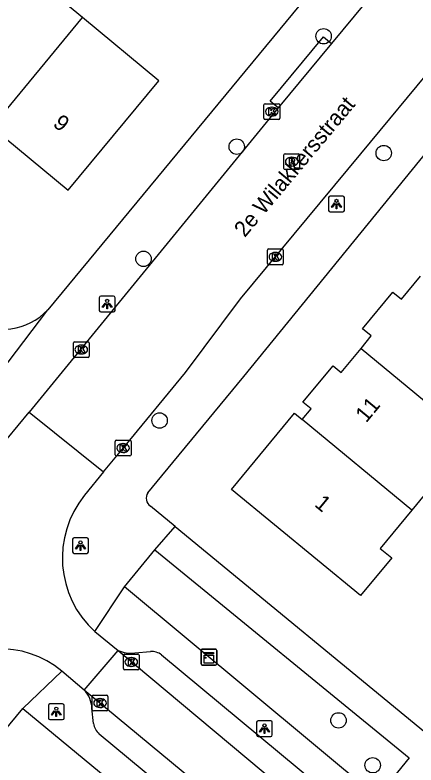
# Model space of a CAD drawing. Extents: x 162074 to 163034, y 381824 to 382557.
# Drawn here: x 162449.04 to 162474.45, y 382246.78 to 382294.33 of the extents above; entities that cross this region are included whole.
import ezdxf

# ---------------------------------------------------------------- set-up
doc = ezdxf.new("R2010")
doc.units = 0
for name, color, linetype in [('IMGEO_Boom', 7, 'Continuous'), ('IMGEO_Kast', 7, 'Continuous'), ('IMGEO_Kolk', 7, 'Continuous'), ('IMGEO_Lichtpunt', 7, 'Continuous'), ('IMGEO_Openbare_ruimte_label', 7, 'Continuous'), ('IMGEO_Pand', 7, 'Continuous'), ('IMGEO_Pand_nummerreeks', 7, 'Continuous'), ('IMGEO_Rijbaan_lokaal_open', 7, 'Continuous'), ('IMGEO_Rioolput', 7, 'Continuous'), ('IMGEO_Voetpad_open', 7, 'Continuous')]:
    doc.layers.add(name, color=color, linetype=linetype)

msp = doc.modelspace()

# ---------------------------------------------------------------- linework, layer by layer
at = {"layer": 'IMGEO_Boom'}
for centre in [(162468.594, 382292.981), (162463.09, 382285.98), (162472.405, 382285.574), (162457.178, 382278.868), (162458.199, 382268.618), (162469.539, 382249.61), (162471.704, 382246.766)]:
    msp.add_circle(centre, 0.489, dxfattribs=at)
at = {"layer": 'IMGEO_Kast'}
for p, q in [((162460.824, 382253.196), (162460.824, 382254.037)), ((162460.824, 382254.037), (162460.824, 382253.196)), ((162460.899, 382254.121), (162461.74, 382254.121)), ((162461.74, 382254.121), (162460.899, 382254.121)), ((162461.824, 382254.046), (162461.824, 382253.205)), ((162461.824, 382253.205), (162461.824, 382254.046)), ((162461.749, 382253.121), (162460.908, 382253.121)), ((162460.908, 382253.121), (162461.749, 382253.121))]:
    msp.add_line(p, q, dxfattribs=at)
for points in [[(162461.019, 382253.911), (162461.619, 382253.911), (162461.619, 382253.826), (162461.019, 382253.826), (162461.019, 382253.911)], [(162461.019, 382253.736), (162461.619, 382253.736), (162461.619, 382253.247), (162461.019, 382253.247), (162461.019, 382253.736)]]:
    msp.add_lwpolyline(points, dxfattribs=at)
msp.add_circle((162461.103, 382253.585), 0.0377, dxfattribs=at)
for centre, start, end in [((162460.902, 382254.043), 92.4484, 184.2845), ((162460.902, 382254.043), 92.4484, 184.2845), ((162461.746, 382254.043), 2.4484, 94.2845), ((162461.746, 382254.043), 2.4484, 94.2845), ((162460.902, 382253.199), 182.4484, 274.2845), ((162460.902, 382253.199), 182.4484, 274.2845), ((162461.746, 382253.199), 272.4484, 4.2845), ((162461.746, 382253.199), 272.4484, 4.2845)]:
    msp.add_arc(centre, 0.0779, start, end, dxfattribs=at)
at = {"layer": 'IMGEO_Kolk'}
for p, q in [((162464.811, 382287.777), (162464.811, 382288.629)), ((162464.886, 382288.703), (162465.738, 382288.703)), ((162465.299, 382288.483), (162465.324, 382288.483)), ((162465.812, 382288.629), (162465.812, 382287.777)), ((162465.738, 382287.703), (162464.886, 382287.703)), ((162465.322, 382287.923), (162465.297, 382287.923)), ((162465.038, 382278.569), (162465.038, 382279.421)), ((162465.113, 382279.495), (162465.965, 382279.495)), ((162466.039, 382279.421), (162466.039, 382278.569)), ((162465.526, 382279.275), (162465.551, 382279.275)), ((162465.965, 382278.495), (162465.113, 382278.495)), ((162465.549, 382278.715), (162465.524, 382278.715)), ((162452.736, 382272.692), (162452.736, 382273.544)), ((162452.811, 382273.618), (162453.663, 382273.618)), ((162453.224, 382273.398), (162453.249, 382273.398)), ((162453.737, 382273.544), (162453.737, 382272.692)), ((162453.247, 382272.838), (162453.222, 382272.838)), ((162453.663, 382272.618), (162452.811, 382272.618)), ((162455.388, 382266.447), (162455.388, 382267.299)), ((162455.463, 382267.373), (162456.315, 382267.373)), ((162455.876, 382267.153), (162455.901, 382267.153)), ((162456.389, 382267.299), (162456.389, 382266.447)), ((162455.899, 382266.593), (162455.874, 382266.593)), ((162456.315, 382266.373), (162455.463, 382266.373)), ((162455.902, 382252.889), (162455.902, 382253.741)), ((162455.977, 382253.815), (162456.829, 382253.815)), ((162456.903, 382253.741), (162456.903, 382252.889)), ((162456.39, 382253.595), (162456.415, 382253.595)), ((162456.829, 382252.815), (162455.977, 382252.815)), ((162456.413, 382253.035), (162456.388, 382253.035)), ((162453.928, 382250.282), (162453.928, 382251.134)), ((162454.003, 382251.208), (162454.855, 382251.208)), ((162454.416, 382250.988), (162454.441, 382250.988)), ((162454.929, 382251.134), (162454.929, 382250.282)), ((162454.439, 382250.428), (162454.414, 382250.428)), ((162454.855, 382250.208), (162454.003, 382250.208))]:
    msp.add_line(p, q, dxfattribs=at)
for points in [[(162464.811, 382287.777), (162464.811, 382288.629)], [(162464.886, 382288.703), (162465.738, 382288.703)], [(162465.812, 382288.629), (162465.812, 382287.777)], [(162465.132, 382288.403), (162465.255, 382288.403), (162465.255, 382288.252), (162465.385, 382288.403), (162465.549, 382288.403), (162465.403, 382288.252), (162465.556, 382288.003), (162465.404, 382288.003), (162465.319, 382288.167), (162465.255, 382288.1), (162465.255, 382288.003), (162465.132, 382288.003), (162465.132, 382288.403)], [(162465.738, 382287.703), (162464.886, 382287.703)], [(162465.038, 382278.569), (162465.038, 382279.421)], [(162465.113, 382279.495), (162465.965, 382279.495)], [(162466.039, 382279.421), (162466.039, 382278.569)], [(162465.359, 382279.195), (162465.482, 382279.195), (162465.482, 382279.044), (162465.612, 382279.195), (162465.776, 382279.195), (162465.63, 382279.044), (162465.783, 382278.795), (162465.631, 382278.795), (162465.546, 382278.959), (162465.482, 382278.892), (162465.482, 382278.795), (162465.359, 382278.795), (162465.359, 382279.195)], [(162465.965, 382278.495), (162465.113, 382278.495)], [(162452.736, 382272.692), (162452.736, 382273.544)], [(162452.811, 382273.618), (162453.663, 382273.618)], [(162453.057, 382273.318), (162453.18, 382273.318), (162453.18, 382273.167), (162453.31, 382273.318), (162453.474, 382273.318), (162453.328, 382273.167), (162453.481, 382272.918), (162453.329, 382272.918), (162453.244, 382273.082), (162453.18, 382273.015), (162453.18, 382272.918), (162453.057, 382272.918), (162453.057, 382273.318)], [(162453.737, 382273.544), (162453.737, 382272.692)], [(162453.663, 382272.618), (162452.811, 382272.618)], [(162455.388, 382266.447), (162455.388, 382267.299)], [(162455.463, 382267.373), (162456.315, 382267.373)], [(162455.709, 382267.073), (162455.832, 382267.073), (162455.832, 382266.922), (162455.962, 382267.073), (162456.126, 382267.073), (162455.98, 382266.922), (162456.133, 382266.673), (162455.981, 382266.673), (162455.896, 382266.837), (162455.832, 382266.77), (162455.832, 382266.673), (162455.709, 382266.673), (162455.709, 382267.073)], [(162456.389, 382267.299), (162456.389, 382266.447)], [(162456.315, 382266.373), (162455.463, 382266.373)], [(162455.902, 382252.889), (162455.902, 382253.741)], [(162455.977, 382253.815), (162456.829, 382253.815)], [(162456.903, 382253.741), (162456.903, 382252.889)], [(162456.223, 382253.515), (162456.346, 382253.515), (162456.346, 382253.364), (162456.476, 382253.515), (162456.64, 382253.515), (162456.494, 382253.364), (162456.647, 382253.115), (162456.495, 382253.115), (162456.41, 382253.279), (162456.346, 382253.212), (162456.346, 382253.115), (162456.223, 382253.115), (162456.223, 382253.515)], [(162456.829, 382252.815), (162455.977, 382252.815)], [(162453.928, 382250.282), (162453.928, 382251.134)], [(162454.003, 382251.208), (162454.855, 382251.208)], [(162454.249, 382250.908), (162454.372, 382250.908), (162454.372, 382250.757), (162454.502, 382250.908), (162454.666, 382250.908), (162454.52, 382250.757), (162454.673, 382250.508), (162454.521, 382250.508), (162454.436, 382250.672), (162454.372, 382250.605), (162454.372, 382250.508), (162454.249, 382250.508), (162454.249, 382250.908)], [(162454.929, 382251.134), (162454.929, 382250.282)], [(162454.855, 382250.208), (162454.003, 382250.208)]]:
    msp.add_lwpolyline(points, dxfattribs=at)
for centre, start, end in [((162464.888, 382288.627), 91.552, 178.448), ((162464.888, 382288.627), 91.552, 178.448), ((162465.736, 382288.627), 1.552, 88.448), ((162465.736, 382288.627), 1.552, 88.448), ((162464.888, 382287.779), 181.552, 268.448), ((162464.888, 382287.779), 181.552, 268.448), ((162465.736, 382287.779), 271.552, 358.448), ((162465.736, 382287.779), 271.552, 358.448), ((162465.115, 382279.419), 91.552, 178.448), ((162465.115, 382279.419), 91.552, 178.448), ((162465.963, 382279.419), 1.552, 88.448), ((162465.963, 382279.419), 1.552, 88.448), ((162465.115, 382278.571), 181.552, 268.448), ((162465.115, 382278.571), 181.552, 268.448), ((162465.963, 382278.571), 271.552, 358.448), ((162465.963, 382278.571), 271.552, 358.448), ((162452.813, 382273.542), 91.552, 178.448), ((162452.813, 382273.542), 91.552, 178.448), ((162453.661, 382273.542), 1.552, 88.448), ((162453.661, 382273.542), 1.552, 88.448), ((162452.813, 382272.694), 181.552, 268.448), ((162452.813, 382272.694), 181.552, 268.448), ((162453.661, 382272.694), 271.552, 358.448), ((162453.661, 382272.694), 271.552, 358.448), ((162455.465, 382267.297), 91.552, 178.448), ((162455.465, 382267.297), 91.552, 178.448), ((162456.313, 382267.297), 1.552, 88.448), ((162456.313, 382267.297), 1.552, 88.448), ((162455.465, 382266.449), 181.552, 268.448), ((162455.465, 382266.449), 181.552, 268.448), ((162456.313, 382266.449), 271.552, 358.448), ((162456.313, 382266.449), 271.552, 358.448), ((162455.979, 382253.739), 91.552, 178.448), ((162455.979, 382253.739), 91.552, 178.448), ((162456.827, 382253.739), 1.552, 88.448), ((162456.827, 382253.739), 1.552, 88.448), ((162455.979, 382252.891), 181.552, 268.448), ((162455.979, 382252.891), 181.552, 268.448), ((162456.827, 382252.891), 271.552, 358.448), ((162456.827, 382252.891), 271.552, 358.448), ((162454.005, 382251.132), 91.552, 178.448), ((162454.005, 382251.132), 91.552, 178.448), ((162454.853, 382251.132), 1.552, 88.448), ((162454.853, 382251.132), 1.552, 88.448), ((162454.005, 382250.284), 181.552, 268.448), ((162454.005, 382250.284), 181.552, 268.448), ((162454.853, 382250.284), 271.552, 358.448), ((162454.853, 382250.284), 271.552, 358.448)]:
    msp.add_arc(centre, 0.0765, start, end, dxfattribs=at)
for centre, major_axis, ratio, start_param, end_param in [((162465.298, 382288.203), (-0.387, 0.002), 0.722429, 4.712389, 7.853982), ((162465.323, 382288.203), (-0.39, 0.002), 0.717154, 1.570796, 4.712389), ((162465.525, 382278.995), (-0.387, 0.002), 0.722429, 4.712389, 7.853982), ((162465.55, 382278.995), (-0.39, 0.002), 0.717154, 1.570796, 4.712389), ((162453.223, 382273.118), (-0.387, 0.002), 0.722429, 4.712389, 7.853982), ((162453.248, 382273.118), (-0.39, 0.002), 0.717154, 1.570796, 4.712389), ((162455.875, 382266.873), (-0.387, 0.002), 0.722429, 4.712389, 7.853982), ((162455.9, 382266.873), (-0.39, 0.002), 0.717154, 1.570796, 4.712389), ((162456.389, 382253.315), (-0.387, 0.002), 0.722429, 4.712389, 7.853982), ((162456.414, 382253.315), (-0.39, 0.002), 0.717154, 1.570796, 4.712389), ((162454.415, 382250.708), (-0.387, 0.002), 0.722429, 4.712389, 7.853982), ((162454.44, 382250.708), (-0.39, 0.002), 0.717154, 1.570796, 4.712389)]:
    msp.add_ellipse(centre, major_axis=major_axis, ratio=ratio, start_param=start_param, end_param=end_param, dxfattribs=at)
at = {"layer": 'IMGEO_Lichtpunt'}
for p, q in [((162468.914, 382282.75), (162468.914, 382281.943)), ((162468.914, 382282.75), (162468.914, 382281.943)), ((162469.816, 382282.845), (162469.008, 382282.845)), ((162469.816, 382282.845), (162469.008, 382282.845)), ((162469.91, 382281.943), (162469.91, 382282.75)), ((162469.91, 382281.943), (162469.91, 382282.75)), ((162469.008, 382281.849), (162469.816, 382281.849)), ((162469.008, 382281.849), (162469.816, 382281.849)), ((162454.379, 382276.405), (162454.379, 382275.598)), ((162454.379, 382276.405), (162454.379, 382275.598)), ((162455.281, 382276.5), (162454.473, 382276.5)), ((162455.281, 382276.5), (162454.473, 382276.5)), ((162455.375, 382275.598), (162455.375, 382276.405)), ((162455.375, 382275.598), (162455.375, 382276.405)), ((162454.473, 382275.504), (162455.281, 382275.504)), ((162454.473, 382275.504), (162455.281, 382275.504)), ((162452.69, 382261.096), (162452.69, 382260.289)), ((162452.69, 382261.096), (162452.69, 382260.289)), ((162453.592, 382261.191), (162452.784, 382261.191)), ((162453.592, 382261.191), (162452.784, 382261.191)), ((162453.686, 382260.289), (162453.686, 382261.096)), ((162453.686, 382260.289), (162453.686, 382261.096)), ((162452.784, 382260.195), (162453.592, 382260.195)), ((162452.784, 382260.195), (162453.592, 382260.195)), ((162451.152, 382250.56), (162451.152, 382249.753)), ((162451.152, 382250.56), (162451.152, 382249.753)), ((162452.054, 382250.655), (162451.246, 382250.655)), ((162452.054, 382250.655), (162451.246, 382250.655)), ((162452.148, 382249.753), (162452.148, 382250.56)), ((162452.148, 382249.753), (162452.148, 382250.56)), ((162451.246, 382249.659), (162452.054, 382249.659)), ((162451.246, 382249.659), (162452.054, 382249.659)), ((162464.347, 382249.492), (162464.347, 382248.685)), ((162464.347, 382249.492), (162464.347, 382248.685)), ((162465.249, 382249.587), (162464.441, 382249.587)), ((162465.249, 382249.587), (162464.441, 382249.587)), ((162465.343, 382248.685), (162465.343, 382249.492)), ((162465.343, 382248.685), (162465.343, 382249.492)), ((162464.441, 382248.591), (162465.249, 382248.591)), ((162464.441, 382248.591), (162465.249, 382248.591))]:
    msp.add_line(p, q, dxfattribs=at)
for points in [[(162469.288, 382282.414), (162469.327, 382282.386), (162469.139, 382282.124), (162469.101, 382282.151), (162469.288, 382282.414)], [(162469.39, 382282.366), (162469.437, 382282.366), (162469.437, 382282.044), (162469.39, 382282.044), (162469.39, 382282.366)], [(162469.5, 382282.386), (162469.538, 382282.413), (162469.725, 382282.151), (162469.686, 382282.123), (162469.5, 382282.386)], [(162454.753, 382276.069), (162454.792, 382276.041), (162454.604, 382275.779), (162454.566, 382275.806), (162454.753, 382276.069)], [(162454.965, 382276.041), (162455.003, 382276.068), (162455.19, 382275.806), (162455.151, 382275.778), (162454.965, 382276.041)], [(162454.855, 382276.021), (162454.902, 382276.021), (162454.902, 382275.699), (162454.855, 382275.699), (162454.855, 382276.021)], [(162453.064, 382260.76), (162453.103, 382260.732), (162452.915, 382260.47), (162452.877, 382260.497), (162453.064, 382260.76)], [(162453.166, 382260.712), (162453.213, 382260.712), (162453.213, 382260.39), (162453.166, 382260.39), (162453.166, 382260.712)], [(162453.276, 382260.732), (162453.314, 382260.759), (162453.501, 382260.497), (162453.462, 382260.469), (162453.276, 382260.732)], [(162451.526, 382250.224), (162451.565, 382250.196), (162451.377, 382249.934), (162451.339, 382249.961), (162451.526, 382250.224)], [(162451.628, 382250.176), (162451.675, 382250.176), (162451.675, 382249.854), (162451.628, 382249.854), (162451.628, 382250.176)], [(162451.738, 382250.196), (162451.776, 382250.223), (162451.963, 382249.961), (162451.924, 382249.933), (162451.738, 382250.196)], [(162464.721, 382249.156), (162464.76, 382249.128), (162464.572, 382248.866), (162464.534, 382248.893), (162464.721, 382249.156)], [(162464.823, 382249.108), (162464.87, 382249.108), (162464.87, 382248.786), (162464.823, 382248.786), (162464.823, 382249.108)], [(162464.933, 382249.128), (162464.971, 382249.155), (162465.158, 382248.893), (162465.119, 382248.865), (162464.933, 382249.128)]]:
    msp.add_lwpolyline(points, dxfattribs=at)
for centre in [(162469.413, 382282.548), (162454.878, 382276.203), (162453.189, 382260.894), (162451.651, 382250.358), (162464.846, 382249.29)]:
    msp.add_circle(centre, 0.0994, dxfattribs=at)
for centre, start, end in [((162469.008, 382282.75), 90, 180), ((162469.008, 382282.75), 90, 180), ((162469.816, 382282.75), 0, 90), ((162469.816, 382282.75), 0, 90), ((162469.008, 382281.943), 180, 270), ((162469.008, 382281.943), 180, 270), ((162469.816, 382281.943), 270, 0), ((162469.816, 382281.943), 270, 360), ((162454.473, 382276.405), 90, 180), ((162454.473, 382276.405), 90, 180), ((162455.281, 382276.405), 0, 90), ((162455.281, 382276.405), 0, 90), ((162454.473, 382275.598), 180, 270), ((162454.473, 382275.598), 180, 270), ((162455.281, 382275.598), 270, 0), ((162455.281, 382275.598), 270, 360), ((162452.784, 382261.096), 90, 180), ((162452.784, 382261.096), 90, 180), ((162453.592, 382261.096), 0, 90), ((162453.592, 382261.096), 0, 90), ((162452.784, 382260.289), 180, 270), ((162452.784, 382260.289), 180, 270), ((162453.592, 382260.289), 270, 0), ((162453.592, 382260.289), 270, 360), ((162451.246, 382250.56), 90, 180), ((162451.246, 382250.56), 90, 180), ((162452.054, 382250.56), 0, 90), ((162452.054, 382250.56), 0, 90), ((162451.246, 382249.753), 180, 270), ((162451.246, 382249.753), 180, 270), ((162452.054, 382249.753), 270, 0), ((162452.054, 382249.753), 270, 360), ((162464.441, 382249.492), 90, 180), ((162464.441, 382249.492), 90, 180), ((162465.249, 382249.492), 0, 90), ((162465.249, 382249.492), 0, 90), ((162464.441, 382248.685), 180, 270), ((162464.441, 382248.685), 180, 270), ((162465.249, 382248.685), 270, 0), ((162465.249, 382248.685), 270, 360)]:
    msp.add_arc(centre, 0.0946, start, end, dxfattribs=at)
at = {"layer": 'IMGEO_Pand'}
for points in [[(162453.314, 382294.159), (162448.704, 382297.977)], [(162447.57, 382287.225), (162453.314, 382294.159)], [(162447.57, 382287.225), (162452.406, 382283.22), (162458.149, 382290.155), (162453.314, 382294.159)], [(162470.968, 382273.194), (162471.613, 382273.978), (162471.064, 382274.43), (162472.99, 382276.767), (162473.537, 382276.317), (162474.726, 382277.761)], [(162467.243, 382268.676), (162467.799, 382269.351), (162467.285, 382269.774), (162469.193, 382272.09), (162469.708, 382271.665), (162470.968, 382273.194)], [(162470.968, 382273.194), (162477.912, 382267.469)], [(162474.188, 382262.947), (162472.187, 382260.517), (162472.912, 382259.919), (162470.935, 382257.518), (162462.76, 382264.25), (162466.744, 382269.087), (162467.243, 382268.676)], [(162474.188, 382262.947), (162467.243, 382268.676)], [(162477.912, 382267.469), (162474.188, 382262.947)]]:
    msp.add_lwpolyline(points, dxfattribs=at)
at = {"layer": 'IMGEO_Rijbaan_lokaal_open'}
for points in [[(162494.332, 382322.507), (162493.176, 382321.235), (162479.463, 382305.043), (162469.096, 382292.53)], [(162454.648, 382265.37), (162456.009, 382267.016), (162459.852, 382271.661), (162463.337, 382276.342), (162470.953, 382285.525), (162475.751, 382291.321), (162481.508, 382298.327), (162485.327, 382302.608)], [(162469.096, 382292.53), (162465.715, 382288.449)], [(162465.715, 382288.449), (162449.944, 382269.142)], [(162447.125, 382265.765), (162449.944, 382269.142)], [(162449.944, 382269.142), (162454.648, 382265.37)], [(162454.648, 382265.37), (162453.451, 382263.886)], [(162454.104, 382255.237), (162455.575, 382254.047)], [(162453.427, 382251.529), (162455.575, 382254.047)], [(162455.575, 382254.047), (162467.743, 382243.863), (162583.48, 382148.075)], [(162453.427, 382251.529), (162452.002, 382252.727)], [(162576.743, 382149.513), (162505.451, 382208.42), (162453.427, 382251.529)]]:
    msp.add_lwpolyline(points, dxfattribs=at)
for centre, radius, start, end in [((162458.345, 382259.906), 6.308, 140.8809, 227.7544), ((162448.113, 382248.107), 6.039, 49.9124, 135.0941)]:
    msp.add_arc(centre, radius, start, end, dxfattribs=at)
at = {"layer": 'IMGEO_Rioolput'}
for p, q in [((162466.073, 382284.6), (162466.073, 382285.452)), ((162466.148, 382285.526), (162467, 382285.526)), ((162466.561, 382285.306), (162466.586, 382285.306)), ((162467.074, 382285.452), (162467.074, 382284.6)), ((162466.584, 382284.746), (162466.559, 382284.746)), ((162467, 382284.526), (162466.148, 382284.526))]:
    msp.add_line(p, q, dxfattribs=at)
for points in [[(162466.073, 382284.6), (162466.073, 382285.452)], [(162466.148, 382285.526), (162467, 382285.526)], [(162466.662, 382285.224), (162466.41, 382285.226), (162466.41, 382284.826)], [(162466.588, 382285.145), (162466.534, 382285.145), (162466.534, 382285.064)], [(162467.074, 382285.452), (162467.074, 382284.6)], [(162466.41, 382284.826), (162466.534, 382284.826), (162466.534, 382284.988), (162466.545, 382284.988)], [(162466.534, 382285.064), (162466.586, 382285.064)], [(162466.592, 382284.959), (162466.663, 382284.826), (162466.803, 382284.826), (162466.738, 382284.952)], [(162467, 382284.526), (162466.148, 382284.526)]]:
    msp.add_lwpolyline(points, dxfattribs=at)
for centre, radius, start, end in [((162466.15, 382285.45), 0.0765, 91.552, 178.448), ((162466.15, 382285.45), 0.0765, 91.552, 178.448), ((162466.594, 382285.049), 0.0964, 77.0061, 93.1865), ((162466.608, 382285.106), 0.0378, 276.6634, 79.6772), ((162466.661, 382285.114), 0.109, 350.3612, 89.416), ((162466.998, 382285.45), 0.0765, 1.552, 88.448), ((162466.998, 382285.45), 0.0765, 1.552, 88.448), ((162466.544, 382284.935), 0.0533, 26.0293, 88.6989), ((162466.57, 382285.253), 0.19, 274.7715, 282.9687), ((162466.659, 382285.114), 0.112, 277.5842, 350.9817), ((162466.643, 382284.899), 0.108, 29.5134, 73.7905), ((162466.15, 382284.602), 0.0765, 181.552, 268.448), ((162466.15, 382284.602), 0.0765, 181.552, 268.448), ((162466.998, 382284.602), 0.0765, 271.552, 358.448), ((162466.998, 382284.602), 0.0765, 271.552, 358.448)]:
    msp.add_arc(centre, radius, start, end, dxfattribs=at)
for centre, major_axis, ratio, start_param, end_param in [((162466.56, 382285.026), (-0.387, 0.002), 0.722429, 4.712389, 7.853982), ((162466.585, 382285.026), (-0.39, 0.002), 0.717154, 1.570796, 4.712389)]:
    msp.add_ellipse(centre, major_axis=major_axis, ratio=ratio, start_param=start_param, end_param=end_param, dxfattribs=at)
at = {"layer": 'IMGEO_Voetpad_open'}
for points in [[(162457.453, 382264.041), (162458.343, 382265.121), (162463.534, 382271.417), (162491.614, 382305.9)], [(162467.533, 382295.517), (162451.114, 382275.636)], [(162465.715, 382288.449), (162465.214, 382288.865), (162468.597, 382292.945), (162469.096, 382292.53)], [(162446.591, 382269.704), (162451.114, 382275.636)], [(162459.18, 382261.904), (162457.619, 382263.189)], [(162457.906, 382260.427), (162459.18, 382261.904)], [(162459.18, 382261.904), (162475.761, 382248.251)], [(162455.97, 382258.081), (162457.906, 382260.427)], [(162457.906, 382260.427), (162474.021, 382247.229), (162471.998, 382244.738)], [(162454.104, 382255.237), (162455.97, 382258.081)], [(162471.998, 382244.738), (162455.97, 382258.081)], [(162456.623, 382253.883), (162457.618, 382253.971)], [(162458.327, 382253.762), (162483.379, 382232.961)], [(162452.002, 382252.727), (162449.526, 382250.362)], [(162454.01, 382249.414), (162453.909, 382250.393)], [(162447.507, 382247.934), (162449.526, 382250.362)], [(162449.526, 382250.362), (162465.927, 382236.819)], [(162487.569, 382221.19), (162454.369, 382248.742)]]:
    msp.add_lwpolyline(points, dxfattribs=at)
for centre, radius, start, end in [((162448.256, 382278.32), 3.921, 238.4949, 316.803), ((162457.974, 382263.7), 0.622, 146.8079, 235.2423), ((162456.379, 382255.757), 1.89, 244.8066, 277.4054), ((162457.69, 382252.908), 1.066, 53.2832, 93.8678), ((162452.212, 382250.343), 1.698, 1.6826, 44.3001), ((162455.328, 382249.686), 1.346, 191.6725, 224.5521)]:
    msp.add_arc(centre, radius, start, end, dxfattribs=at)

# ---------------------------------------------------------------- texts
at = {"layer": 'IMGEO_Openbare_ruimte_label'}
msp.add_text('2e Wilakkersstraat', height=1, rotation=50.1504, dxfattribs=at).set_placement((162463.599, 382280.184))
at = {"layer": 'IMGEO_Pand_nummerreeks'}
for s, rotation, p in [('9', 320.3652, (162451.383, 382287.339)), ('11', 50.4938, (162471.295, 382268.434)), ('1', 320.529, (162467.962, 382263.23))]:
    msp.add_text(s, height=1, rotation=rotation, dxfattribs=at).set_placement(p)

doc.saveas('drawing.dxf')
